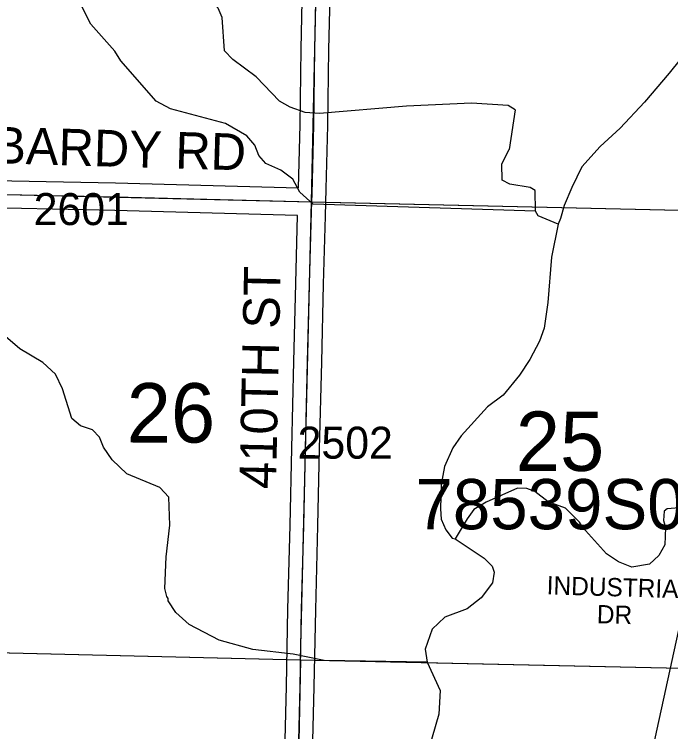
# Model space of a CAD drawing. Extents: x -132.8 to -73.3, y -60 to -26.
# Drawn here: x -99.569 to -98.134, y -44.128 to -42.558 of the extents above; entities that cross this region are included whole.
import ezdxf

# ---------------------------------------------------------------- set-up
doc = ezdxf.new("R2010")
doc.units = 0
for name, color, linetype in [('tdCoHydroRiver', 7, 'Continuous'), ('tdCoRRCL', 7, 'Continuous'), ('tdCoSecRdNmbr', 7, 'Continuous'), ('tdCoSecRdTxt', 7, 'Continuous'), ('tdCoSecRteBand', 7, 'Continuous'), ('tdCoSecRteCL', 7, 'Continuous'), ('tdCoSectLine', 7, 'Continuous'), ('tdCoSectLinePart', 7, 'Continuous'), ('tdCoSectNmbr', 7, 'Continuous'), ('tdCoStrucPriMaintName', 7, 'Continuous'), ('tdCoSurfGravel', 7, 'Continuous')]:
    doc.layers.add(name, color=color, linetype=linetype)

msp = doc.modelspace()

# ---------------------------------------------------------------- linework, layer by layer
at = {"layer": 'tdCoHydroRiver'}
for points in [[(-98.4736, -42.7672), (-98.4892, -42.7574), (-98.5695, -42.7525), (-98.7117, -42.7587), (-98.9014, -42.775), (-98.9329, -42.7727), (-98.9658, -42.7609), (-98.9892, -42.7478), (-99.0401, -42.6946), (-99.0913, -42.6571), (-99.1098, -42.6378), (-99.1145, -42.5651), (-99.1235, -42.5444), (-99.1591, -42.5105), (-99.1868, -42.4815), (-99.2128, -42.4446), (-99.2142, -42.4351), (-99.2219, -42.4286), (-99.2324, -42.4016), (-99.2385, -42.3951), (-99.243, -42.384), (-99.2492, -42.3775), (-99.2506, -42.3712)], [(-98.9153, -42.9734), (-98.9447, -42.9475), (-98.9599, -42.9188), (-98.9862, -42.8993), (-99.0191, -42.8843), (-99.0344, -42.8666), (-99.0434, -42.8443), (-99.0603, -42.8235), (-99.1071, -42.7972), (-99.2278, -42.7645), (-99.259, -42.748), (-99.336, -42.6595), (-99.3497, -42.6387), (-99.402, -42.5792), (-99.4232, -42.5377), (-99.4214, -42.5298), (-99.4336, -42.5106), (-99.4449, -42.4504)], [(-97.9873, -42.4753), (-97.9908, -42.4863), (-98.0397, -42.5577), (-98.0707, -42.6043), (-98.1372, -42.6864), (-98.1907, -42.7499), (-98.2441, -42.8071), (-98.2876, -42.8471), (-98.328, -42.892), (-98.3496, -42.9372), (-98.3662, -42.9763), (-98.3747, -43.0045), (-98.3797, -43.017)], [(-98.4736, -42.7672), (-98.4866, -42.8537)], [(-98.4296, -42.9891), (-98.4302, -42.9433), (-98.4411, -42.9367), (-98.4851, -42.9294), (-98.5023, -42.9212), (-98.503, -42.8849), (-98.4866, -42.8537)], [(-98.4296, -42.9891), (-98.9153, -42.9734)], [(-98.3797, -43.017), (-98.4235, -42.9987), (-98.4296, -42.9891)], [(-98.3797, -43.017), (-98.394, -43.0892), (-98.4025, -43.1884), (-98.4101, -43.245), (-98.4202, -43.2732), (-98.4416, -43.3137), (-98.4645, -43.3479), (-98.5001, -43.3913), (-98.5339, -43.4173), (-98.5921, -43.4807), (-98.61, -43.5071), (-98.6283, -43.5477), (-98.6355, -43.587), (-98.6367, -43.6406), (-98.6356, -43.6627), (-98.6251, -43.6866), (-98.6113, -43.7043), (-98.605, -43.706)], [(-98.6663, -43.9759), (-98.8918, -43.9724), (-98.9594, -43.9583), (-99.0475, -43.9484), (-99.1213, -43.9279), (-99.1868, -43.8933), (-99.2162, -43.8674), (-99.233, -43.8417), (-99.2328, -43.837), (-99.2359, -43.8322), (-99.2402, -43.8148), (-99.2371, -43.7454), (-99.2293, -43.6762), (-99.231, -43.6146), (-99.2511, -43.5937), (-99.323, -43.5637), (-99.3555, -43.533), (-99.3738, -43.5057), (-99.3828, -43.4835), (-99.3982, -43.4673), (-99.4248, -43.4589), (-99.4434, -43.4427), (-99.464, -43.3775), (-99.4791, -43.3456), (-99.5069, -43.3198), (-99.5568, -43.2903), (-99.6048, -43.2497)], [(-98.0985, -43.6369), (-98.1412, -43.6407), (-98.1476, -43.6453), (-98.1496, -43.6657), (-98.1452, -43.6816), (-98.1461, -43.7195), (-98.1592, -43.7428), (-98.1802, -43.7613), (-98.2182, -43.7683), (-98.2479, -43.7566), (-98.2743, -43.7387), (-98.3267, -43.6807), (-98.3328, -43.6695), (-98.3636, -43.6389), (-98.4012, -43.6254), (-98.4307, -43.6026), (-98.4479, -43.5959), (-98.4684, -43.5955), (-98.5369, -43.6255), (-98.5641, -43.6422), (-98.5788, -43.6624), (-98.605, -43.706)], [(-98.605, -43.706), (-98.5412, -43.7484), (-98.5243, -43.7662), (-98.5198, -43.7789), (-98.5235, -43.8025), (-98.5479, -43.835), (-98.5784, -43.8596), (-98.6278, -43.8774), (-98.6552, -43.9036), (-98.6704, -43.9474), (-98.6663, -43.9759)], [(-98.6663, -43.9759), (-98.6377, -44.0381), (-98.6404, -44.0901), (-98.6695, -44.1904), (-98.6852, -44.261), (-98.706, -44.412), (-98.713, -44.4434), (-98.7483, -44.5388), (-98.7649, -44.5779), (-98.7729, -44.584), (-98.7748, -44.595)]]:
    msp.add_lwpolyline(points, dxfattribs=at)
at = {"layer": 'tdCoRRCL'}
msp.add_lwpolyline([(-98.6845, -46.5261), (-98.5105, -46.2397), (-98.4516, -45.9772), (-98.4574, -45.7544), (-98.4896, -45.554), (-98.4949, -45.4226), (-98.4853, -45.3413), (-98.4378, -45.2064), (-98.412, -45.1708), (-98.3685, -45.0652), (-98.0177, -43.4577), (-97.9835, -43.3038)], dxfattribs=at)
at = {"layer": 'tdCoSecRteBand'}
for points in [[(-98.9477, -42.9379), (-98.9443, -42.8), (-98.9418, -42.6337), (-98.9418, -42.6335), (-98.9418, -42.6334), (-98.9379, -42.4581)], [(-98.8779, -42.4595), (-98.8818, -42.6347), (-98.8843, -42.801), (-98.8843, -42.8012), (-98.8843, -42.8013), (-98.8877, -42.9397), (-98.8876, -42.9397), (-98.8886, -42.9696), (-98.8894, -42.9995), (-98.8895, -42.9995), (-98.8937, -43.1483), (-98.8976, -43.3191), (-98.8976, -43.3192), (-98.8976, -43.3192), (-98.9025, -43.5093), (-98.9062, -43.6779), (-98.9062, -43.6779), (-98.9062, -43.678), (-98.9107, -43.8612), (-98.9141, -44.0298), (-98.9141, -44.0298), (-98.9141, -44.0298), (-98.9181, -44.2074)], [(-99.6893, -42.9199), (-99.3481, -42.9271), (-99.348, -42.9271), (-99.3479, -42.9271), (-98.9477, -42.9379)], [(-98.9781, -44.206), (-98.9741, -44.0285), (-98.9707, -43.8599), (-98.9707, -43.8598), (-98.9707, -43.8598), (-98.9662, -43.6766), (-98.9625, -43.5079), (-98.9625, -43.5079), (-98.9625, -43.5078), (-98.9576, -43.3177), (-98.9536, -43.1468), (-98.9536, -43.1468), (-98.9536, -43.1467), (-98.9495, -42.9979), (-99.3494, -42.9871), (-99.6906, -42.9799)]]:
    msp.add_lwpolyline(points, dxfattribs=at)
at = {"layer": 'tdCoSecRteCL'}
for points in [[(-98.9186, -42.9687), (-98.918, -42.9508), (-98.9143, -42.8006), (-98.9118, -42.6341), (-98.9079, -42.4588), (-98.9034, -42.299), (-98.8997, -42.1224), (-98.8978, -41.9988), (-98.8968, -41.9695), (-98.8973, -41.9665)], [(-99.9207, -42.9444), (-99.69, -42.9499), (-99.3487, -42.9571), (-98.9186, -42.9687)], [(-99.2141, -44.9656), (-99.1483, -44.967), (-98.9981, -44.9712), (-98.9814, -44.9712), (-98.9732, -44.9687), (-98.9698, -44.9668), (-98.9669, -44.9642), (-98.9656, -44.9631), (-98.9636, -44.9586), (-98.9629, -44.9517), (-98.9621, -44.8999), (-98.9589, -44.7271), (-98.9557, -44.5567), (-98.9523, -44.388), (-98.9481, -44.2067), (-98.9441, -44.0292), (-98.9407, -43.8605), (-98.9362, -43.6773), (-98.9325, -43.5086), (-98.9276, -43.3184), (-98.9237, -43.1475), (-98.9192, -42.9892), (-98.9186, -42.9687)]]:
    msp.add_lwpolyline(points, dxfattribs=at)
at = {"layer": 'tdCoSectLine'}
for points in [[(-98.9189, -42.9687), (-98.8976, -41.9665)], [(-99.921, -42.9444), (-98.9189, -42.9687)], [(-98.9433, -43.971), (-98.9189, -42.9687)], [(-98.9189, -42.9687), (-97.9208, -42.9911)], [(-99.9448, -43.9466), (-98.9433, -43.971)], [(-98.9433, -43.971), (-98.9637, -44.9721)], [(-98.9433, -43.971), (-97.943, -43.9932)]]:
    msp.add_lwpolyline(points, dxfattribs=at)
at = {"layer": 'tdCoSectLinePart'}
for points in [[(-98.8889, -42.9694), (-97.9208, -42.9911)], [(-99.9147, -43.9474), (-98.9734, -43.9702)], [(-98.9135, -43.9716), (-97.943, -43.9932)]]:
    msp.add_lwpolyline(points, dxfattribs=at)
at = {"layer": 'tdCoSurfGravel'}
for points in [[(-98.9481, -44.2067), (-98.9441, -44.0292), (-98.9407, -43.8605), (-98.9362, -43.6773), (-98.9325, -43.5086), (-98.9276, -43.3184), (-98.9237, -43.1475), (-98.9192, -42.9892), (-98.9186, -42.9687), (-98.918, -42.9508), (-98.9143, -42.8006), (-98.9118, -42.6341), (-98.9079, -42.4588), (-98.9034, -42.299), (-98.8997, -42.1224), (-98.8978, -41.9988), (-98.8968, -41.9695), (-98.8973, -41.9665)], [(-100.9208, -42.9213), (-100.8845, -42.922), (-100.6059, -42.9273), (-100.1623, -42.9386), (-99.9207, -42.9444), (-99.69, -42.9499), (-99.3487, -42.9571), (-98.9186, -42.9687)]]:
    msp.add_lwpolyline(points, dxfattribs=at)

# ---------------------------------------------------------------- texts
at = {"layer": 'tdCoSecRdNmbr'}
for s, rotation, p in [('2601', 359.925, (-99.5269, -43.0191)), ('2502', 359.9255, (-98.9496, -43.5305))]:
    msp.add_text(s, height=0.07, rotation=rotation, dxfattribs=at).set_placement(p)
at = {"layer": 'tdCoSecRdTxt'}
for s, height, rotation, p in [('LOMBARDY RD', 0.08, 358.3483, (-99.8478, -42.877)), ('410TH ST', 0.08, 88.7672, (-98.997, -43.5975)), ('INDUSTRIAL', 0.04, 358.336, (-98.4052, -43.8276)), ('DR', 0.04, 358.336, (-98.2955, -43.8908))]:
    msp.add_text(s, height=height, rotation=rotation, dxfattribs=at).set_placement(p)
at = {"layer": 'tdCoSectNmbr'}
for s, rotation, p in [('26', 359.9251, (-99.3234, -43.4952)), ('25', 359.9258, (-98.4723, -43.5573))]:
    msp.add_text(s, height=0.13, rotation=rotation, dxfattribs=at).set_placement(p)
at = {"layer": 'tdCoStrucPriMaintName'}
msp.add_text('78539S059', height=0.11, dxfattribs=at).set_placement((-98.6919, -43.6852))
msp.add_text('78539S059', height=0.11, dxfattribs=at).set_placement((-98.6919, -43.6852))
msp.add_text('78539S059', height=0.11, dxfattribs=at).set_placement((-98.6919, -43.6852))

doc.saveas('drawing.dxf')
